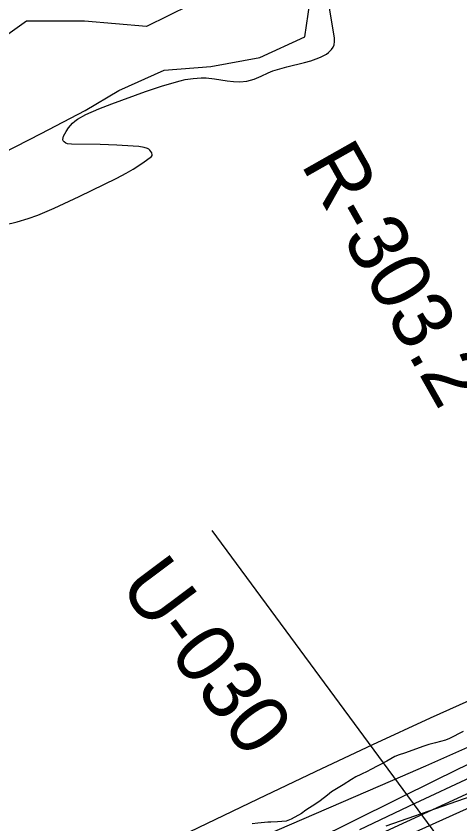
# Model space of a CAD drawing. Extents: x 3177385 to 3215275, y 903885 to 929304.
# Drawn here: x 3184089 to 3184706, y 911498 to 912619 of the extents above; entities that cross this region are included whole.
import ezdxf

# ---------------------------------------------------------------- set-up
doc = ezdxf.new("R2010")
doc.units = 0
for name, color, linetype in [('V-BORW-LINE', 7, 'Continuous'), ('V-RIVR-RANG', 7, 'Continuous'), ('V-RIVR-RANG-IDEN', 7, 'Continuous'), ('V-RRAP-RVMT', 7, 'Continuous'), ('V-SITE-VEGE', 7, 'Continuous'), ('V-TOPO-DPTH', 7, 'Continuous'), ('V-TOPO-MAJR', 7, 'Continuous'), ('V-TOPO-MINR', 7, 'Continuous'), ('V-TOPO-SHOR', 7, 'Continuous')]:
    doc.layers.add(name, color=color, linetype=linetype)

msp = doc.modelspace()

# ---------------------------------------------------------------- linework, layer by layer
at = {"layer": 'V-BORW-LINE'}
for points in [[(3184330.5, 912634.5), (3184270.5, 912604.7)], [(3184490.4, 912590.7), (3184497.5, 912637.7)], [(3184103.9, 912612.4), (3184068, 912586.8)], [(3184184.5, 912612.3), (3184103.9, 912612.4)], [(3184270.5, 912604.7), (3184184.5, 912612.3)], [(3184428, 912561.8), (3184490.4, 912590.7)], [(3184359.9, 912549.5), (3184428, 912561.8)], [(3184231.8, 912516.1), (3184295.1, 912544.2)], [(3184295.1, 912544.2), (3184359.9, 912549.5)], [(3184185.3, 912488.3), (3184231.8, 912516.1)], [(3184124.3, 912456.5), (3184185.3, 912488.3)], [(3184053.3, 912420.2), (3184124.3, 912456.5)]]:
    msp.add_lwpolyline(points, dxfattribs=at)
at = {"layer": 'V-RIVR-RANG'}
msp.add_line((3184361.1, 911905.2), (3185003.2, 911036.8), dxfattribs=at)
at = {"layer": 'V-RRAP-RVMT'}
msp.add_line((3184603.3, 911495.7), (3184743.5, 911544.6), dxfattribs=at)
at = {"layer": 'V-SITE-VEGE'}
for p, q in [((3184531.4, 912589.2), (3184524.8, 912630.1)), ((3184531.7, 912583.9), (3184531.4, 912589.2)), ((3184529.7, 912576.3), (3184530.9, 912579.2)), ((3184530.9, 912579.2), (3184531.7, 912583.9)), ((3184516.7, 912564.4), (3184520.4, 912566.6)), ((3184520.4, 912566.6), (3184523.3, 912568.7)), ((3184523.3, 912568.7), (3184527.4, 912572.8)), ((3184527.4, 912572.8), (3184529.7, 912576.3)), ((3184465.6, 912548.9), (3184490.1, 912554.9)), ((3184490.1, 912554.9), (3184498.9, 912557.4)), ((3184498.9, 912557.4), (3184506.1, 912559.8)), ((3184506.1, 912559.8), (3184512, 912562.1)), ((3184512, 912562.1), (3184516.7, 912564.4)), ((3184445.9, 912543.1), (3184452.4, 912545.3)), ((3184452.4, 912545.3), (3184465.6, 912548.9)), ((3184324.3, 912531.3), (3184335.3, 912532.8)), ((3184335.3, 912532.8), (3184346.4, 912533.5)), ((3184346.4, 912533.5), (3184353.1, 912533.4)), ((3184353.1, 912533.4), (3184364.8, 912532.1)), ((3184364.8, 912532.1), (3184382.4, 912529.3)), ((3184419.9, 912531.7), (3184429.8, 912536)), ((3184429.8, 912536), (3184439.5, 912540.5)), ((3184439.5, 912540.5), (3184445.9, 912543.1)), ((3184269.2, 912514.7), (3184292.8, 912522.5)), ((3184292.8, 912522.5), (3184317, 912529.6)), ((3184317, 912529.6), (3184324.3, 912531.3)), ((3184382.4, 912529.3), (3184391.2, 912528.3)), ((3184391.2, 912528.3), (3184400, 912528.1)), ((3184400, 912528.1), (3184410, 912529.1)), ((3184410, 912529.1), (3184414.9, 912530.2)), ((3184414.9, 912530.2), (3184419.9, 912531.7)), ((3184222.5, 912497.7), (3184269.2, 912514.7)), ((3184186.3, 912482.5), (3184204.2, 912490.6)), ((3184204.2, 912490.6), (3184222.5, 912497.7)), ((3184170.8, 912473.7), (3184174.4, 912476.2)), ((3184174.4, 912476.2), (3184186.3, 912482.5)), ((3184162, 912464), (3184167.5, 912470.8)), ((3184167.5, 912470.8), (3184170.8, 912473.7)), ((3184155.3, 912452.5), (3184158.9, 912459.1)), ((3184158.9, 912459.1), (3184162, 912464)), ((3184154.4, 912447.9), (3184154.5, 912450.3)), ((3184154.7, 912446.3), (3184154.4, 912447.9)), ((3184154.5, 912450.3), (3184155.3, 912452.5)), ((3184156, 912444.7), (3184154.7, 912446.3)), ((3184158.4, 912443.1), (3184156, 912444.7)), ((3184160.9, 912442.2), (3184158.4, 912443.1)), ((3184166.1, 912441.5), (3184160.9, 912442.2)), ((3184206.2, 912441.3), (3184166.1, 912441.5)), ((3184229.2, 912440.3), (3184206.2, 912441.3)), ((3184252.1, 912439), (3184229.2, 912440.3)), ((3184259.6, 912438.3), (3184252.1, 912439)), ((3184267, 912437), (3184259.6, 912438.3)), ((3184271.9, 912435.6), (3184267, 912437)), ((3184273.6, 912434.7), (3184271.9, 912435.6)), ((3184275.3, 912433.2), (3184273.6, 912434.7)), ((3184277.9, 912429.4), (3184275.3, 912433.2)), ((3184265.3, 912415.5), (3184277.5, 912424.5)), ((3184277.5, 912424.5), (3184278.3, 912425.6)), ((3184278.5, 912426.8), (3184277.9, 912429.4)), ((3184278.3, 912425.6), (3184278.5, 912426.8)), ((3184251.8, 912406.9), (3184265.3, 912415.5)), ((3184229.1, 912394.5), (3184242.3, 912401.5)), ((3184242.3, 912401.5), (3184251.8, 912406.9)), ((3184176.8, 912369.1), (3184229.1, 912394.5)), ((3184142.4, 912352.9), (3184176.8, 912369.1)), ((3184119.4, 912343.2), (3184142.4, 912352.9)), ((3184106.2, 912338.4), (3184119.4, 912343.2)), ((3184073.5, 912329.4), (3184091, 912333.7)), ((3184091, 912333.7), (3184106.2, 912338.4)), ((3184710.2, 911626.6), (3184691.2, 911616.7)), ((3184685.6, 911614.6), (3184671.8, 911610.9)), ((3184691.2, 911616.7), (3184685.6, 911614.6)), ((3184655.9, 911606.2), (3184628.7, 911596.3)), ((3184662.5, 911608.3), (3184655.9, 911606.2)), ((3184671.8, 911610.9), (3184662.5, 911608.3)), ((3184615.4, 911591.5), (3184604.2, 911585.3)), ((3184621.6, 911594.1), (3184615.4, 911591.5)), ((3184628.7, 911596.3), (3184621.6, 911594.1)), ((3184604.2, 911585.3), (3184581.2, 911573.3)), ((3184578.1, 911571.3), (3184568.4, 911566.6)), ((3184581.2, 911573.3), (3184578.1, 911571.3)), ((3184555.1, 911559.8), (3184543.8, 911552.5)), ((3184561.2, 911563.4), (3184555.1, 911559.8)), ((3184568.4, 911566.6), (3184561.2, 911563.4)), ((3184543.8, 911552.5), (3184527.5, 911542.7)), ((3184521.9, 911538), (3184511.6, 911530.2)), ((3184527.5, 911542.7), (3184521.9, 911538)), ((3184505.5, 911526.1), (3184491.7, 911517.3)), ((3184511.6, 911530.2), (3184505.5, 911526.1)), ((3184485.6, 911512.6), (3184471.3, 911504.8)), ((3184491.7, 911517.3), (3184485.6, 911512.6)), ((3184452.3, 911501.1), (3184443.1, 911500.5)), ((3184464.6, 911502.2), (3184452.3, 911501.1)), ((3184471.3, 911504.8), (3184464.6, 911502.2)), ((3184425.1, 911499.3), (3184417.4, 911498.3)), ((3184439, 911500.5), (3184425.1, 911499.3)), ((3184443.1, 911500.5), (3184439, 911500.5))]:
    msp.add_line(p, q, dxfattribs=at)
at = {"layer": 'V-TOPO-DPTH'}
msp.add_lwpolyline([(3184959.1, 911628.8), (3184559.2, 911448.9)], dxfattribs=at)
at = {"layer": 'V-TOPO-MAJR'}
msp.add_lwpolyline([(3184718.8, 911581.5), (3184674.2, 911559.8), (3184157, 911303.5)], dxfattribs=at)
at = {"layer": 'V-TOPO-MINR'}
for points in [[(3184745, 911681), (3184664.6, 911644.8), (3184584.5, 911608.1), (3184504.7, 911570.6), (3184425, 911532.7), (3184105.2, 911378.7), (3184075.2, 911363.9), (3184045.5, 911348.7), (3184016.1, 911332.9), (3183986.8, 911316.7), (3183398.7, 910920.7), (3183382.8, 910908.5), (3183366.4, 910896.9), (3183362.3, 910894.1), (3183347.6, 910884.2), (3183332.9, 910874.6), (3183318, 910865.1), (3183303.1, 910855.7), (3183288.1, 910846.4), (3183273.2, 910836.9), (3183258.4, 910827.4), (3183243.6, 910817.8), (3182487.6, 910217.2), (3182486.5, 910216.5)], [(3184959.1, 911628.8), (3184559.2, 911448.9)], [(3184749.8, 911619.1), (3184704, 911598.6), (3184658.1, 911578.4), (3184612.2, 911558.4), (3184362.8, 911450.8)], [(3184720.6, 911562.6), (3184643.1, 911526.6), (3184566.1, 911489.8)], [(3184738.2, 911549.9), (3184631.4, 911501.2), (3184524.9, 911451.8)]]:
    msp.add_lwpolyline(points, dxfattribs=at)
at = {"layer": 'V-TOPO-SHOR'}
for points in [[(3184419.9, 912531.7), (3184429.8, 912536), (3184439.5, 912540.5), (3184445.9, 912543.1), (3184452.4, 912545.3), (3184465.6, 912548.9), (3184490.1, 912554.9), (3184498.9, 912557.4), (3184506.1, 912559.8), (3184512, 912562.1), (3184516.7, 912564.4), (3184520.4, 912566.6), (3184523.3, 912568.7), (3184527.4, 912572.8), (3184529.7, 912576.3), (3184530.9, 912579.2), (3184531.7, 912583.9), (3184531.4, 912589.2), (3184524.8, 912630.1)], [(3184073.5, 912329.4), (3184091, 912333.7), (3184106.2, 912338.4), (3184119.4, 912343.2), (3184142.4, 912352.9), (3184176.8, 912369.1), (3184229.1, 912394.5), (3184242.3, 912401.5), (3184251.8, 912406.9), (3184265.3, 912415.5), (3184277.5, 912424.5), (3184278.3, 912425.6), (3184278.5, 912426.8), (3184277.9, 912429.4), (3184275.3, 912433.2), (3184273.6, 912434.7), (3184271.9, 912435.6), (3184267, 912437), (3184259.6, 912438.3), (3184252.1, 912439), (3184229.2, 912440.3), (3184206.2, 912441.3), (3184166.1, 912441.5), (3184160.9, 912442.2), (3184158.4, 912443.1), (3184156, 912444.7), (3184154.7, 912446.3), (3184154.4, 912447.9), (3184154.5, 912450.3), (3184155.3, 912452.5), (3184158.9, 912459.1), (3184162, 912464), (3184167.5, 912470.8), (3184170.8, 912473.7), (3184174.4, 912476.2), (3184186.3, 912482.5), (3184204.2, 912490.6), (3184222.5, 912497.7), (3184269.2, 912514.7), (3184292.8, 912522.5), (3184317, 912529.6), (3184324.3, 912531.3), (3184335.3, 912532.8), (3184346.4, 912533.5), (3184353.1, 912533.4), (3184364.8, 912532.1), (3184382.4, 912529.3), (3184391.2, 912528.3), (3184400, 912528.1), (3184410, 912529.1), (3184414.9, 912530.2), (3184419.9, 912531.7)]]:
    msp.add_lwpolyline(points, dxfattribs=at)

# ---------------------------------------------------------------- texts
at = {"layer": 'V-RIVR-RANG-IDEN'}
for s, rotation, p in [('R-303.2', 299.4751, (3184484, 912413.9)), ('U-030', 306.7282, (3184230.8, 911828.5))]:
    msp.add_text(s, height=83, rotation=rotation, dxfattribs=at).set_placement(p)

doc.saveas('drawing.dxf')
